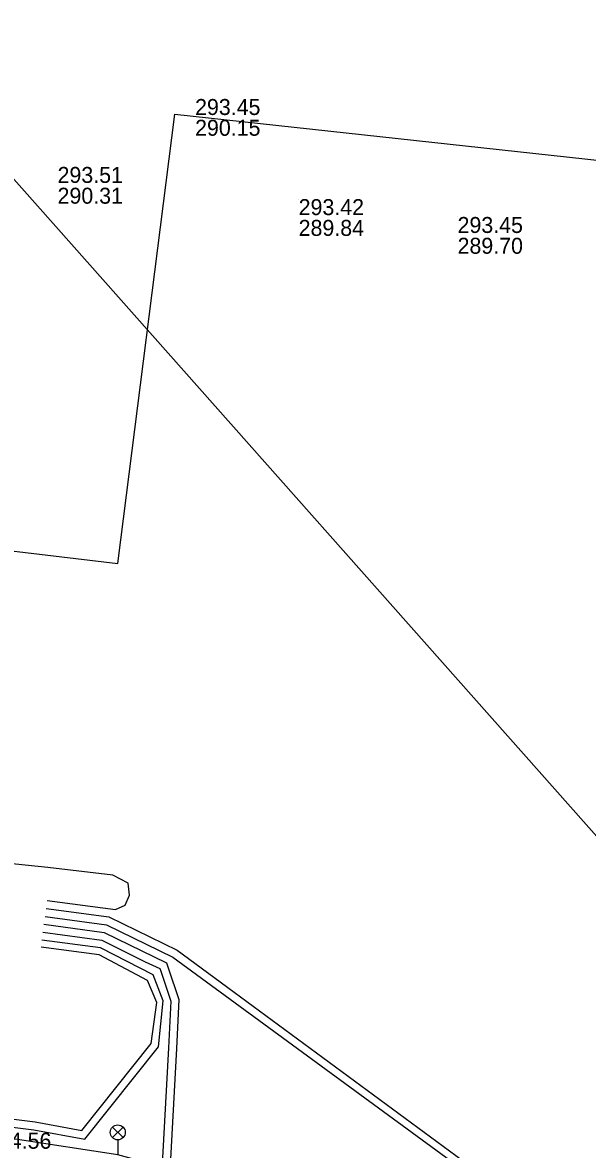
# Model space of a CAD drawing. Extents: x -595540 to -593988, y -1160850 to -1159202.
# Drawn here: x -594124.8 to -594096.5, y -1159845.6 to -1159789.1 of the extents above; entities that cross this region are included whole.
import ezdxf

# ---------------------------------------------------------------- set-up
doc = ezdxf.new("R2010")
doc.units = 0
for name, color, linetype in [('BVK-SPLASKOVA_popisy', 7, 'Continuous'), ('BVK-VODOVOD_trasa sítě', 7, 'Continuous'), ('EON-NN_kabel', 7, 'Continuous'), ('TEPLARNY-TEPLOVODY_trasa sítě', 7, 'Continuous'), ('TSB_kabel VO', 7, 'Continuous'), ('TSB_lampy VO', 7, 'Continuous')]:
    doc.layers.add(name, color=color, linetype=linetype)

msp = doc.modelspace()

# ---------------------------------------------------------------- linework, layer by layer
at = {"layer": 'BVK-SPLASKOVA_popisy'}
for p, q in [((-594116.18, -1159792.977), (-594116.18, -1159792.977)), ((-594123.064, -1159796.377), (-594123.064, -1159796.377)), ((-594110.996, -1159797.988), (-594110.996, -1159797.988)), ((-594103.04, -1159798.882), (-594103.04, -1159798.882))]:
    msp.add_line(p, q, dxfattribs=at)
at = {"layer": 'BVK-VODOVOD_trasa sítě'}
msp.add_lwpolyline([(-594277.938, -1159642.091), (-594251.48, -1159654.69), (-594231.416, -1159677.293), (-594151.549, -1159767.337), (-594002.69, -1159935.17)], dxfattribs=at)
at = {"layer": 'EON-NN_kabel'}
for points in [[(-594123.59, -1159833.096), (-594120.171, -1159833.548), (-594119.675, -1159833.333), (-594119.468, -1159832.831), (-594119.529, -1159832.224), (-594120.292, -1159831.821), (-594123.557, -1159831.449), (-594132.312, -1159830.547), (-594140.15, -1159829.978), (-594141.008, -1159829.614), (-594141.429, -1159829.046), (-594141.441, -1159828.481), (-594140.294, -1159810.215), (-594139.4, -1159799.55), (-594138.456, -1159789.465), (-594138.293, -1159785.903), (-594136.597, -1159770.558), (-594136.596, -1159765.489), (-594137.164, -1159763.391), (-594137.116, -1159760.809), (-594136.933, -1159759.546), (-594136.224, -1159759.607)], [(-594123.641, -1159833.493), (-594120.504, -1159833.917), (-594117.079, -1159835.585), (-594100.902, -1159847.494), (-594089.433, -1159848.778), (-594086.816, -1159848.966), (-594084.336, -1159849.374), (-594077.606, -1159849.887), (-594071.213, -1159850.565), (-594065.035, -1159851.58), (-594059.476, -1159852.186), (-594054.773, -1159852.668), (-594051.962, -1159852.924), (-594051.049, -1159852.847), (-594051.008, -1159852.781), (-594050.712, -1159852.301), (-594050.316, -1159849.565), (-594049.738, -1159842.665), (-594048.773, -1159833.704), (-594047.951, -1159826.657), (-594047.64, -1159823.659), (-594047.158, -1159822.932), (-594045.684, -1159823.046), (-594045.753, -1159823.704)], [(-594123.692, -1159833.89), (-594120.621, -1159834.305), (-594117.286, -1159835.929), (-594100.752, -1159848.048), (-594089.209, -1159849.238), (-594086.779, -1159849.432), (-594084.379, -1159849.772), (-594077.644, -1159850.285), (-594071.097, -1159851.039), (-594065.088, -1159851.977), (-594059.518, -1159852.584), (-594054.812, -1159853.066), (-594051.963, -1159853.326), (-594051.01, -1159853.245), (-594050.817, -1159853.229), (-594050.232, -1159852.301), (-594049.918, -1159849.605), (-594049.34, -1159842.703), (-594048.375, -1159833.749), (-594047.553, -1159826.701), (-594047.252, -1159823.798), (-594046.934, -1159823.318), (-594046.115, -1159823.38), (-594046.152, -1159823.665)], [(-594123.744, -1159834.286), (-594120.738, -1159834.692), (-594117.613, -1159836.215), (-594117.532, -1159836.465), (-594116.986, -1159838.051), (-594117.108, -1159840.497), (-594117.457, -1159846.961), (-594119.217, -1159852.971), (-594119.811, -1159855.612), (-594120.631, -1159856.19), (-594121.727, -1159856.339), (-594127.019, -1159854.822), (-594128.84, -1159855.178), (-594130.785, -1159856.424), (-594131.881, -1159857.071), (-594133.236, -1159857.408), (-594135.373, -1159857.002), (-594140.763, -1159857.22), (-594147.505, -1159857.497), (-594149.971, -1159857.127), (-594152.875, -1159856.979), (-594156.09, -1159856.719), (-594156.703, -1159856.363), (-594157.522, -1159856.221)], [(-594123.795, -1159834.684), (-594120.856, -1159835.08), (-594118.683, -1159836.162), (-594117.941, -1159836.5), (-594117.9, -1159836.626), (-594117.39, -1159838.128), (-594117.507, -1159840.462), (-594117.854, -1159846.893)], [(-594127.454, -1159844.169), (-594124.245, -1159844.569), (-594121.694, -1159845.034), (-594118.009, -1159840.426), (-594117.779, -1159838.121), (-594118.276, -1159836.812), (-594120.908, -1159835.461), (-594123.846, -1159835.078)], [(-594127.408, -1159843.772), (-594124.184, -1159844.173), (-594121.857, -1159844.598), (-594118.379, -1159840.248), (-594118.102, -1159838.205), (-594118.566, -1159837.099), (-594120.987, -1159835.806), (-594123.891, -1159835.427)]]:
    msp.add_lwpolyline(points, dxfattribs=at)
at = {"layer": 'TEPLARNY-TEPLOVODY_trasa sítě'}
msp.add_line((-594146.454, -1159813.088), (-594120.053, -1159816.221), dxfattribs=at)
msp.add_lwpolyline([(-594120.053, -1159816.221), (-594117.189, -1159793.743), (-594034.95, -1159802.69)], dxfattribs=at)
at = {"layer": 'TSB_kabel VO'}
msp.add_lwpolyline([(-594096.03, -1159854.63), (-594101.04, -1159852.1), (-594106.64, -1159849.75), (-594113.97, -1159847.48), (-594120.05, -1159845.823), (-594125.07, -1159845.06), (-594134.77, -1159843.81), (-594143.9, -1159842.81), (-594144.54, -1159843.056), (-594145.802, -1159855.861), (-594146.481, -1159856.89), (-594147.508, -1159857.249), (-594150.197, -1159857.44), (-594151.872, -1159857.485), (-594151.913, -1159858.483), (-594152.365, -1159858.771)], dxfattribs=at)
at = {"layer": 'TSB_lampy VO'}
for p, q in [((-594120.315, -1159844.963), (-594119.785, -1159844.433)), ((-594120.315, -1159844.433), (-594119.785, -1159844.963)), ((-594120.315, -1159844.963), (-594119.785, -1159844.433)), ((-594120.315, -1159844.433), (-594119.785, -1159844.963)), ((-594120.05, -1159845.073), (-594120.05, -1159845.823)), ((-594120.05, -1159845.073), (-594120.05, -1159845.823))]:
    msp.add_line(p, q, dxfattribs=at)
msp.add_circle((-594120.05, -1159844.698), 0.375, dxfattribs=at)
msp.add_circle((-594120.05, -1159844.698), 0.375, dxfattribs=at)

# ---------------------------------------------------------------- texts
at = {"layer": 'BVK-SPLASKOVA_popisy'}
for s, p in [('293.45', (-594116.18, -1159793.777)), ('290.15', (-594116.18, -1159794.817)), ('293.51', (-594123.064, -1159797.177)), ('290.31', (-594123.064, -1159798.217)), ('293.42', (-594110.996, -1159798.788)), ('289.84', (-594110.996, -1159799.828)), ('293.45', (-594103.04, -1159799.682)), ('289.70', (-594103.04, -1159800.722))]:
    msp.add_text(s, height=0.8, dxfattribs=at).set_placement(p)
msp.add_text('294.56', height=0.8, rotation=359.9162, dxfattribs=at).set_placement((-594126.646, -1159845.515))

doc.saveas('drawing.dxf')
